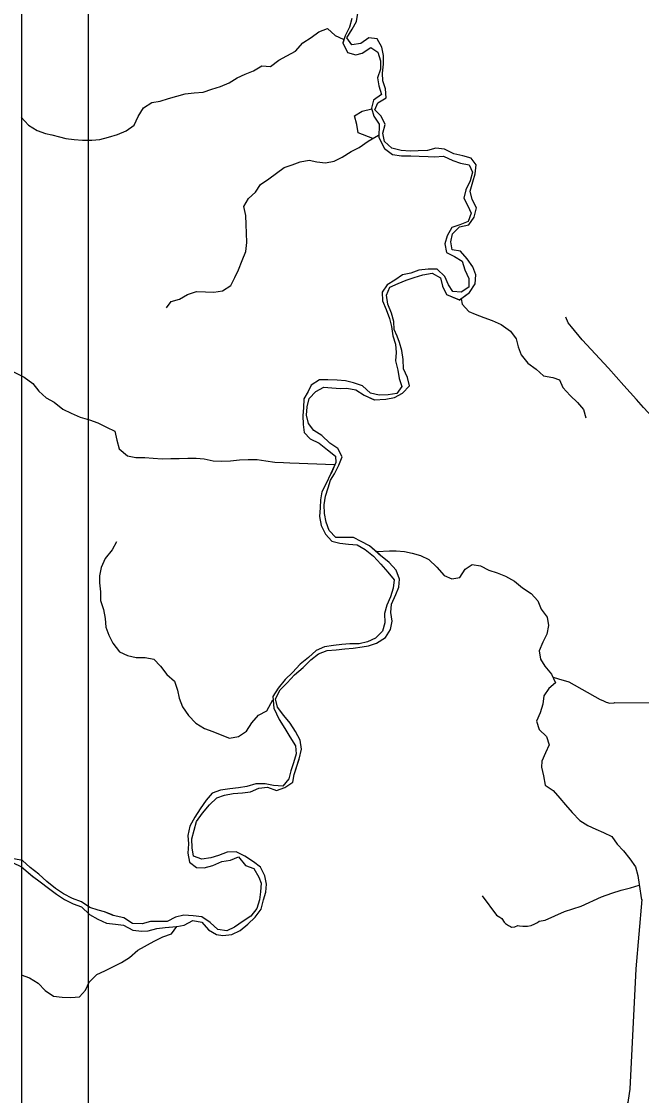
# Model space of a CAD drawing. Extents: x 0 to 34, y 0 to 22.
# Drawn here: x 14.113 to 15.045, y 5.366 to 6.981 of the extents above; entities that cross this region are included whole.
import ezdxf

# ---------------------------------------------------------------- set-up
doc = ezdxf.new("R2010")
doc.units = 0
for name, color, linetype in [('GM_X_City_Street', 7, 'Continuous'), ('GM_X_Minor_River', 7, 'Continuous'), ('SH_Data', 7, 'Continuous')]:
    doc.layers.add(name, color=color, linetype=linetype)

msp = doc.modelspace()

# ---------------------------------------------------------------- linework, layer by layer
at = {"layer": 'GM_X_City_Street'}
msp.add_lwpolyline([(15.1347, 6.3095), (15.1282, 6.3151), (15.1203, 6.3222), (15.1158, 6.3263), (15.0889, 6.3564), (15.0694, 6.3783), (15.0483, 6.4011), (15.0376, 6.413), (15.0187, 6.4339), (14.9956, 6.4602), (14.9564, 6.5029), (14.9399, 6.5221), (14.9353, 6.5282), (14.9315, 6.5369)], dxfattribs=at)
at = {"layer": 'GM_X_Minor_River'}
for points in [[(14.7717, 6.5628), (14.7866, 6.5741), (14.7952, 6.5871), (14.7963, 6.6004), (14.792, 6.6125), (14.7835, 6.6246), (14.7735, 6.6359), (14.7609, 6.6381), (14.7589, 6.6503), (14.7615, 6.6621), (14.772, 6.6728), (14.7857, 6.6756), (14.7936, 6.6874), (14.7973, 6.7011), (14.7907, 6.7136), (14.7879, 6.7265), (14.7916, 6.7402), (14.7953, 6.7524), (14.7971, 6.7661), (14.7894, 6.776), (14.7768, 6.7793), (14.7631, 6.7826), (14.7494, 6.7893), (14.7364, 6.7908), (14.7235, 6.7876), (14.7098, 6.7871), (14.6977, 6.7867), (14.684, 6.7877), (14.6703, 6.791), (14.6592, 6.8008), (14.6564, 6.8137), (14.6601, 6.8267), (14.6539, 6.8392), (14.6443, 6.8486), (14.6491, 6.8593), (14.6616, 6.8666), (14.6607, 6.8803), (14.6568, 6.8924), (14.656, 6.9038), (14.6574, 6.9175), (14.6576, 6.9304), (14.6549, 6.943), (14.6483, 6.9554), (14.6357, 6.9569), (14.6236, 6.9484), (14.61, 6.9464), (14.6027, 6.957), (14.6105, 6.97), (14.6169, 6.9814), (14.6191, 6.994)], [(14.7713, 6.5625), (14.7866, 6.5741), (14.7952, 6.5871), (14.7963, 6.6004), (14.792, 6.6125), (14.7835, 6.6246), (14.7735, 6.6359), (14.7609, 6.6381), (14.7589, 6.6503), (14.7615, 6.6621), (14.772, 6.6728), (14.7857, 6.6756), (14.7936, 6.6874), (14.7973, 6.7011), (14.7907, 6.7136), (14.7879, 6.7265), (14.7916, 6.7402), (14.7953, 6.7524), (14.7971, 6.7661), (14.7894, 6.776), (14.7768, 6.7793), (14.7631, 6.7826), (14.7494, 6.7893), (14.7364, 6.7908), (14.7235, 6.7876), (14.7098, 6.7871), (14.6977, 6.7867), (14.684, 6.7877), (14.6703, 6.791), (14.6592, 6.8008), (14.6564, 6.8137), (14.6601, 6.8267), (14.6539, 6.8392), (14.6443, 6.8486), (14.6491, 6.8593), (14.6616, 6.8666), (14.6607, 6.8803), (14.6568, 6.8924), (14.656, 6.9038), (14.6574, 6.9175), (14.6576, 6.9304), (14.6549, 6.943), (14.6483, 6.9554), (14.6357, 6.9569), (14.6236, 6.9484), (14.61, 6.9464), (14.6027, 6.957), (14.6105, 6.97), (14.6169, 6.9814), (14.6191, 6.994)], [(14.61, 6.9859), (14.6063, 6.973), (14.6, 6.96), (14.5963, 6.9491)], [(14.61, 6.9859), (14.6063, 6.973), (14.6, 6.96), (14.5963, 6.9492)], [(14.1131, 6.8378), (14.1242, 6.8257), (14.1368, 6.8174), (14.1494, 6.813), (14.1589, 6.8108), (14.1708, 6.8078), (14.1803, 6.8056), (14.1928, 6.8042), (14.2054, 6.8031), (14.2191, 6.8028), (14.2313, 6.8041), (14.2442, 6.8076), (14.2578, 6.8115), (14.2707, 6.8169), (14.2828, 6.8254), (14.2888, 6.8384), (14.2971, 6.8514), (14.3096, 6.8595), (14.3217, 6.8619), (14.3346, 6.8658), (14.3597, 6.8728), (14.3729, 6.8744), (14.3866, 6.8753), (14.3995, 6.8796), (14.4124, 6.8835), (14.4257, 6.8893), (14.4374, 6.8966), (14.4496, 6.9024), (14.4621, 6.9071), (14.4749, 6.9148), (14.4879, 6.9138), (14.5004, 6.9234), (14.5125, 6.9299), (14.5254, 6.9369), (14.5363, 6.9492), (14.5488, 6.9576), (14.5605, 6.9657), (14.5734, 6.9708), (14.5849, 6.9602), (14.5971, 6.955)], [(14.5963, 6.9492), (14.6036, 6.935), (14.6162, 6.9312), (14.6257, 6.934), (14.6385, 6.9424), (14.6489, 6.9353), (14.6531, 6.9224), (14.6529, 6.9099), (14.6484, 6.8969), (14.6504, 6.8848), (14.6544, 6.8715), (14.6423, 6.8634), (14.6397, 6.8512), (14.6429, 6.8391), (14.6509, 6.827), (14.6506, 6.8072)], [(14.5963, 6.9491), (14.6036, 6.935), (14.6162, 6.9312), (14.6257, 6.934), (14.6385, 6.9424), (14.6489, 6.9353), (14.6531, 6.9224), (14.6529, 6.9099), (14.6484, 6.8969), (14.6504, 6.8848), (14.6544, 6.8715), (14.6423, 6.8634), (14.6397, 6.8512), (14.6429, 6.8391), (14.6509, 6.827), (14.6506, 6.8072)], [(14.6413, 6.8057), (14.6195, 6.8139), (14.6175, 6.8268), (14.614, 6.8394), (14.6254, 6.8467), (14.6399, 6.8501)], [(14.3314, 6.551), (14.3382, 6.5605), (14.3511, 6.5637), (14.3632, 6.571), (14.3765, 6.5757), (14.3902, 6.575), (14.4028, 6.5743), (14.4157, 6.5767), (14.4282, 6.5844), (14.4342, 6.5963), (14.4394, 6.6081), (14.445, 6.6219), (14.4509, 6.6356), (14.4524, 6.6493), (14.4519, 6.663), (14.4514, 6.676), (14.4505, 6.6897), (14.4477, 6.7033), (14.4545, 6.7152), (14.4651, 6.7248), (14.4726, 6.7363), (14.4851, 6.7451), (14.4968, 6.7532), (14.5081, 6.762), (14.5203, 6.7659), (14.5324, 6.7702), (14.5457, 6.773), (14.5575, 6.7704), (14.5704, 6.769), (14.5834, 6.7714), (14.5955, 6.7776), (14.6091, 6.786), (14.6212, 6.7918), (14.6345, 6.8015), (14.6503, 6.8105)], [(14.6506, 6.8072), (14.6592, 6.7905), (14.6711, 6.7815), (14.6848, 6.7797), (14.6985, 6.7794), (14.7114, 6.7792), (14.7247, 6.7785), (14.7342, 6.7782), (14.7479, 6.7791), (14.7617, 6.7723), (14.7735, 6.7686), (14.7864, 6.7657), (14.7911, 6.7547), (14.7878, 6.7421), (14.7814, 6.7284), (14.7785, 6.7158), (14.7843, 6.7045), (14.7894, 6.6931), (14.7849, 6.6805), (14.7724, 6.6755), (14.7603, 6.6716), (14.7535, 6.659), (14.7498, 6.6472), (14.7522, 6.6339), (14.7641, 6.6283), (14.7759, 6.6211), (14.7798, 6.6079), (14.7857, 6.595), (14.7858, 6.5821), (14.7741, 6.5744), (14.7619, 6.5754), (14.7553, 6.5856), (14.7499, 6.5978), (14.738, 6.6091), (14.7247, 6.609), (14.7107, 6.6077), (14.6985, 6.6031), (14.686, 6.6003), (14.6747, 6.5926), (14.6629, 6.5857), (14.6558, 6.5746), (14.6563, 6.5613), (14.6614, 6.5484), (14.6668, 6.5348), (14.6696, 6.5226), (14.6716, 6.509), (14.6755, 6.4961), (14.6768, 6.4835), (14.6754, 6.471), (14.6793, 6.4573), (14.6809, 6.4448), (14.6852, 6.4327), (14.6777, 6.422), (14.6648, 6.4203), (14.6511, 6.4195), (14.6382, 6.4224), (14.6259, 6.4337), (14.6125, 6.4382), (14.6004, 6.4411), (14.5878, 6.4422), (14.5741, 6.4424), (14.5616, 6.4427), (14.5487, 6.4346), (14.5442, 6.4251), (14.5379, 6.414), (14.5372, 6.4007), (14.5362, 6.3889), (14.5367, 6.3756), (14.5383, 6.3635), (14.5475, 6.3537), (14.5609, 6.3473), (14.5735, 6.3375), (14.5854, 6.3277), (14.5858, 6.3182), (14.5786, 6.3017)], [(14.6506, 6.8072), (14.6592, 6.7905), (14.6711, 6.7815), (14.6848, 6.7797), (14.6985, 6.7794), (14.7114, 6.7792), (14.7247, 6.7785), (14.7342, 6.7782), (14.7479, 6.7791), (14.7617, 6.7723), (14.7735, 6.7686), (14.7864, 6.7657), (14.7911, 6.7547), (14.7878, 6.7421), (14.7814, 6.7284), (14.7785, 6.7158), (14.7843, 6.7045), (14.7894, 6.6931), (14.7849, 6.6805), (14.7724, 6.6755), (14.7603, 6.6716), (14.7535, 6.659), (14.7498, 6.6472), (14.7522, 6.6339), (14.7641, 6.6283), (14.7759, 6.6211), (14.7798, 6.6079), (14.7857, 6.595), (14.7858, 6.5821), (14.7741, 6.5744), (14.7619, 6.5754), (14.7553, 6.5856), (14.7499, 6.5978), (14.738, 6.6091), (14.7247, 6.609), (14.7107, 6.6077), (14.6985, 6.6031), (14.686, 6.6003), (14.6747, 6.5926), (14.6629, 6.5857), (14.6558, 6.5746), (14.6563, 6.5613), (14.6614, 6.5484), (14.6668, 6.5348), (14.6696, 6.5226), (14.6716, 6.509), (14.6755, 6.4961), (14.6768, 6.4835), (14.6754, 6.471), (14.6793, 6.4573), (14.6809, 6.4448), (14.6852, 6.4327), (14.6777, 6.422), (14.6648, 6.4203), (14.6511, 6.4195), (14.6382, 6.4224), (14.6259, 6.4337), (14.6125, 6.4382), (14.6004, 6.4411), (14.5878, 6.4422), (14.5741, 6.4424), (14.5616, 6.4427), (14.5487, 6.4346), (14.5442, 6.4251), (14.5379, 6.414), (14.5372, 6.4007), (14.5362, 6.3889), (14.5367, 6.3756), (14.5383, 6.3635), (14.5475, 6.3537), (14.5609, 6.3473), (14.5735, 6.3375), (14.5854, 6.3277), (14.5858, 6.3182), (14.5787, 6.3017)], [(14.6433, 6.4128), (14.661, 6.4135), (14.6739, 6.4162), (14.6861, 6.4224), (14.6966, 6.4335), (14.6938, 6.4464), (14.6876, 6.4593), (14.6871, 6.473), (14.6851, 6.4866), (14.6816, 6.4988), (14.6781, 6.5083), (14.6738, 6.5181), (14.6733, 6.5303), (14.6694, 6.5428), (14.6643, 6.5564), (14.6619, 6.5701), (14.6672, 6.5819), (14.6797, 6.5873), (14.6918, 6.5927), (14.7039, 6.5966), (14.7168, 6.6005), (14.7305, 6.6029), (14.7434, 6.5962), (14.7462, 6.5837), (14.7524, 6.5712), (14.7714, 6.5629)], [(14.6436, 6.4128), (14.661, 6.4135), (14.6739, 6.4162), (14.6861, 6.4224), (14.6966, 6.4335), (14.6938, 6.4464), (14.6876, 6.4593), (14.6871, 6.473), (14.6851, 6.4866), (14.6816, 6.4988), (14.6781, 6.5083), (14.6738, 6.5181), (14.6733, 6.5303), (14.6694, 6.5428), (14.6643, 6.5564), (14.6619, 6.5701), (14.6672, 6.5819), (14.6797, 6.5873), (14.6918, 6.5927), (14.7039, 6.5966), (14.7168, 6.6005), (14.7305, 6.6029), (14.7434, 6.5962), (14.7462, 6.5837), (14.7524, 6.5712), (14.7717, 6.5628)], [(14.7744, 6.5644), (14.7757, 6.5566), (14.786, 6.5453), (14.7956, 6.5412), (14.8085, 6.5363), (14.8207, 6.5319), (14.8345, 6.5259), (14.8483, 6.5157), (14.8571, 6.5043), (14.8599, 6.4922), (14.8645, 6.4804), (14.8745, 6.4679), (14.8871, 6.4589), (14.8979, 6.4487), (14.9123, 6.4461), (14.9219, 6.4428), (14.9269, 6.431), (14.938, 6.4193), (14.9492, 6.4087), (14.9584, 6.3978), (14.9615, 6.3856)], [(14.0906, 6.46), (14.1174, 6.4469), (14.1304, 6.4371), (14.1396, 6.4254), (14.1507, 6.4156), (14.1626, 6.4092), (14.1756, 6.3986), (14.1882, 6.3923), (14.2019, 6.3863), (14.2156, 6.3826), (14.2282, 6.3781), (14.2412, 6.3717), (14.2538, 6.3657), (14.257, 6.3517), (14.2601, 6.3388), (14.2728, 6.3286), (14.2853, 6.326), (14.299, 6.3257), (14.3112, 6.3247), (14.3249, 6.324), (14.3378, 6.3245), (14.3504, 6.3242), (14.3637, 6.3251), (14.3759, 6.3248), (14.388, 6.3238), (14.4014, 6.3208), (14.4147, 6.3205), (14.4276, 6.321), (14.4413, 6.3226), (14.4542, 6.3231), (14.4679, 6.3228), (14.4805, 6.321), (14.4942, 6.3189), (14.5071, 6.3182), (14.517, 6.3179), (14.5307, 6.3172), (14.5437, 6.3166), (14.5837, 6.3152)], [(14.6532, 6.1784), (14.6367, 6.1928), (14.6241, 6.1995), (14.6123, 6.2055), (14.5986, 6.2054), (14.5861, 6.2057), (14.5757, 6.2163), (14.5714, 6.2288), (14.5687, 6.2417), (14.5682, 6.2546), (14.5703, 6.2676), (14.5744, 6.2805), (14.5777, 6.2919), (14.5837, 6.3015), (14.5904, 6.3145), (14.5953, 6.3267), (14.5891, 6.3392), (14.5768, 6.3474), (14.565, 6.3591), (14.5531, 6.3666), (14.5447, 6.3772), (14.5419, 6.3897), (14.5429, 6.4019), (14.5458, 6.4145), (14.556, 6.4252), (14.5677, 6.4314), (14.5799, 6.4307), (14.5928, 6.4297), (14.6023, 6.4301), (14.6161, 6.4276), (14.6283, 6.4197), (14.6436, 6.4128)], [(14.651, 6.1803), (14.6367, 6.1928), (14.6241, 6.1995), (14.6123, 6.2055), (14.5986, 6.2054), (14.5861, 6.2057), (14.5757, 6.2163), (14.5714, 6.2288), (14.5687, 6.2417), (14.5682, 6.2546), (14.5703, 6.2676), (14.5744, 6.2805), (14.5777, 6.2919), (14.5837, 6.3015), (14.5904, 6.3145), (14.5953, 6.3267), (14.5891, 6.3392), (14.5768, 6.3474), (14.565, 6.3591), (14.5531, 6.3666), (14.5447, 6.3772), (14.5419, 6.3897), (14.5429, 6.4019), (14.5458, 6.4145), (14.556, 6.4252), (14.5677, 6.4314), (14.5799, 6.4307), (14.5928, 6.4297), (14.6023, 6.4301), (14.6161, 6.4276), (14.6283, 6.4197), (14.6439, 6.4126)], [(14.5786, 6.3017), (14.5709, 6.2858), (14.5649, 6.2744), (14.5631, 6.2622), (14.5625, 6.25), (14.5615, 6.2371), (14.5639, 6.2234), (14.5704, 6.2105), (14.5797, 6.2), (14.5919, 6.197), (14.6052, 6.1956), (14.6181, 6.1946), (14.63, 6.1874), (14.6426, 6.1776), (14.6537, 6.1656), (14.6641, 6.1535), (14.6737, 6.1421), (14.6719, 6.1292), (14.6682, 6.1162), (14.6626, 6.104), (14.6593, 6.0911), (14.6598, 6.0774), (14.6561, 6.0645), (14.6456, 6.0541), (14.6334, 6.0487), (14.6209, 6.0456), (14.6072, 6.0458), (14.5947, 6.0446), (14.5826, 6.0434), (14.5689, 6.0414), (14.5564, 6.0356), (14.5447, 6.0252), (14.5322, 6.0152), (14.5206, 6.0026), (14.51, 5.9919), (14.4995, 5.9792), (14.4912, 5.9666), (14.4925, 5.949)], [(14.5786, 6.3017), (14.5709, 6.2858), (14.5649, 6.2744), (14.5631, 6.2622), (14.5625, 6.25), (14.5615, 6.2371), (14.5639, 6.2234), (14.5704, 6.2105), (14.5797, 6.2), (14.5919, 6.197), (14.6052, 6.1956), (14.6181, 6.1946), (14.63, 6.1874), (14.6426, 6.1776), (14.6537, 6.1656), (14.6641, 6.1535), (14.6737, 6.1421), (14.6719, 6.1292), (14.6682, 6.1162), (14.6626, 6.104), (14.6593, 6.0911), (14.6598, 6.0774), (14.6561, 6.0645), (14.6456, 6.0541), (14.6334, 6.0487), (14.6209, 6.0456), (14.6072, 6.0458), (14.5947, 6.0446), (14.5826, 6.0434), (14.5689, 6.0414), (14.5564, 6.0356), (14.5447, 6.0252), (14.5322, 6.0152), (14.5206, 6.0026), (14.51, 5.9919), (14.4995, 5.9792), (14.4912, 5.9666), (14.4925, 5.9484)], [(14.2563, 6.199), (14.2499, 6.1868), (14.2394, 6.1738), (14.2334, 6.1604), (14.2305, 6.1478), (14.2305, 6.1376), (14.2322, 6.1239), (14.2323, 6.1109), (14.2366, 6.0973), (14.239, 6.0836), (14.2402, 6.0706), (14.2445, 6.0589), (14.2507, 6.0467), (14.2607, 6.0339), (14.2729, 6.0279), (14.2858, 6.0253), (14.2995, 6.025), (14.3125, 6.0225), (14.3225, 6.0123), (14.3317, 5.9998), (14.3436, 5.9896), (14.3482, 5.9759), (14.3506, 5.9638), (14.3553, 5.9508), (14.3645, 5.938), (14.3756, 5.9263), (14.3886, 5.9184), (14.4012, 5.9139), (14.4146, 5.9083), (14.426, 5.9038), (14.4397, 5.9062), (14.4518, 5.9143), (14.4597, 5.9269), (14.4695, 5.9384), (14.482, 5.945), (14.4914, 5.9614)], [(14.6481, 6.1845), (14.6668, 6.1855), (14.6767, 6.1857), (14.6889, 6.1844), (14.7006, 6.1822), (14.7131, 6.1786), (14.7256, 6.1726), (14.7376, 6.161), (14.7488, 6.1486), (14.7605, 6.1435), (14.7723, 6.1455), (14.7805, 6.1579), (14.7906, 6.1649), (14.8035, 6.1628), (14.8159, 6.1565), (14.8284, 6.1524), (14.8409, 6.1476), (14.8545, 6.1401), (14.8665, 6.1297), (14.8793, 6.1214), (14.8897, 6.1102), (14.8944, 6.0976), (14.9038, 6.086), (14.9054, 6.073), (14.9029, 6.0602), (14.897, 6.0481), (14.8914, 6.0353), (14.8935, 6.0227), (14.9002, 6.0123), (14.9102, 6), (14.9161, 5.9869), (14.906, 5.9787), (14.8986, 5.9675), (14.8969, 5.955), (14.8928, 5.9417), (14.8876, 5.9293), (14.8916, 5.9171), (14.9025, 5.9062), (14.9064, 5.894), (14.9013, 5.8819), (14.8957, 5.8695), (14.8952, 5.86), (14.898, 5.847), (14.9004, 5.8333), (14.9124, 5.825), (14.9225, 5.8134), (14.9311, 5.8038), (14.9412, 5.7922), (14.9527, 5.7798), (14.9648, 5.7723), (14.9769, 5.7668), (14.9882, 5.762), (15.001, 5.7561), (15.0088, 5.7445), (15.0182, 5.7344), (15.0279, 5.7225), (15.0364, 5.7105), (15.0396, 5.6972), (15.0416, 5.6838), (15.0453, 5.6606)], [(14.5306, 5.8725), (14.5341, 5.8875), (14.5321, 5.9008), (14.5255, 5.9137), (14.5174, 5.9262), (14.5078, 5.9379), (14.4982, 5.9503), (14.4951, 5.9632), (14.5022, 5.9766), (14.5127, 5.9869), (14.524, 5.9992), (14.5369, 6.0099), (14.5485, 6.0214), (14.5599, 6.0306), (14.5727, 6.0357), (14.5864, 6.0369), (14.5993, 6.0382), (14.6122, 6.039), (14.6255, 6.041), (14.635, 6.0426), (14.6472, 6.0465), (14.6604, 6.055), (14.6683, 6.0672), (14.6704, 6.0798), (14.6684, 6.0927), (14.6694, 6.1052), (14.6762, 6.1201), (14.6806, 6.1308), (14.6817, 6.143), (14.6766, 6.1562), (14.6662, 6.1679), (14.651, 6.1802)], [(14.5306, 5.8723), (14.5341, 5.8875), (14.5321, 5.9008), (14.5255, 5.9137), (14.5174, 5.9262), (14.5078, 5.9379), (14.4982, 5.9503), (14.4951, 5.9632), (14.5022, 5.9766), (14.5127, 5.9869), (14.524, 5.9992), (14.5369, 6.0099), (14.5485, 6.0214), (14.5599, 6.0306), (14.5727, 6.0357), (14.5864, 6.0369), (14.5993, 6.0382), (14.6122, 6.039), (14.6255, 6.041), (14.635, 6.0426), (14.6472, 6.0465), (14.6604, 6.055), (14.6683, 6.0672), (14.6704, 6.0798), (14.6684, 6.0927), (14.6694, 6.1052), (14.6762, 6.1201), (14.6806, 6.1308), (14.6817, 6.143), (14.6766, 6.1562), (14.6662, 6.1679), (14.6532, 6.1784)], [(14.9124, 5.9957), (14.9208, 5.9933), (14.9359, 5.9884), (14.9834, 5.9621), (14.9872, 5.9605), (14.9921, 5.9581), (14.9978, 5.9565), (15.0043, 5.9571), (15.0046, 5.9575), (15.0716, 5.957)], [(14.4925, 5.949), (14.5007, 5.9317), (14.5091, 5.9185), (14.5169, 5.9056), (14.5253, 5.8924), (14.5262, 5.8802), (14.5225, 5.8665), (14.5181, 5.8547), (14.5151, 5.8429), (14.5061, 5.8318), (14.4924, 5.8328), (14.4795, 5.835), (14.4658, 5.8353), (14.4521, 5.8314), (14.4396, 5.829), (14.4267, 5.8274), (14.4126, 5.8258), (14.4001, 5.8211), (14.3911, 5.8108), (14.3821, 5.7978), (14.3742, 5.7848), (14.3664, 5.7714), (14.3634, 5.7577), (14.3643, 5.7448), (14.3637, 5.7311), (14.3661, 5.7174), (14.3764, 5.7095), (14.3882, 5.7089), (14.4011, 5.7124), (14.4147, 5.7186), (14.4276, 5.7202), (14.4394, 5.7252), (14.4501, 5.7124), (14.4627, 5.7079), (14.47, 5.695), (14.4736, 5.6856), (14.4729, 5.6726), (14.4711, 5.6605), (14.4674, 5.6479), (14.4584, 5.6364), (14.4467, 5.6287), (14.4338, 5.6195), (14.4221, 5.6141), (14.4084, 5.6163), (14.3969, 5.6268), (14.3843, 5.6351), (14.3713, 5.6369), (14.3576, 5.6379), (14.3447, 5.6348), (14.3323, 5.6282), (14.3197, 5.6281), (14.3072, 5.6284), (14.2947, 5.6245), (14.2802, 5.6252), (14.2672, 5.6338), (14.2512, 5.6374)], [(14.4926, 5.9487), (14.5007, 5.9317), (14.5091, 5.9185), (14.5169, 5.9056), (14.5253, 5.8924), (14.5262, 5.8802), (14.5225, 5.8665), (14.5181, 5.8547), (14.5151, 5.8429), (14.5061, 5.8318), (14.4924, 5.8328), (14.4795, 5.835), (14.4658, 5.8353), (14.4521, 5.8314), (14.4396, 5.829), (14.4267, 5.8274), (14.4126, 5.8258), (14.4001, 5.8211), (14.3911, 5.8108), (14.3821, 5.7978), (14.3742, 5.7848), (14.3664, 5.7714), (14.3634, 5.7577), (14.3643, 5.7448), (14.3637, 5.7311), (14.3661, 5.7174), (14.3764, 5.7095), (14.3882, 5.7089), (14.4011, 5.7124), (14.4147, 5.7186), (14.4276, 5.7202), (14.4394, 5.7252), (14.4501, 5.7124), (14.4627, 5.7079), (14.47, 5.695), (14.4736, 5.6856), (14.4729, 5.6726), (14.4711, 5.6605), (14.4674, 5.6479), (14.4584, 5.6364), (14.4467, 5.6287), (14.4338, 5.6195), (14.4221, 5.6141), (14.4084, 5.6163), (14.3969, 5.6268), (14.3843, 5.6351), (14.3713, 5.6369), (14.3576, 5.6379), (14.3447, 5.6348), (14.3323, 5.6282), (14.3197, 5.6281), (14.3072, 5.6284), (14.2947, 5.6245), (14.2802, 5.6252), (14.2672, 5.6338), (14.2512, 5.6374)], [(14.3468, 5.6207), (14.3582, 5.6227), (14.371, 5.6297), (14.3844, 5.6271), (14.3943, 5.6154), (14.4066, 5.6086), (14.4161, 5.6072), (14.4298, 5.6084), (14.4419, 5.6146), (14.4536, 5.6242), (14.4649, 5.6346), (14.4739, 5.6468), (14.4772, 5.6605), (14.4805, 5.6723), (14.4815, 5.6845), (14.4792, 5.697), (14.4726, 5.7099), (14.4622, 5.7178), (14.4492, 5.7264), (14.4363, 5.7328), (14.4226, 5.7323), (14.4097, 5.7273), (14.3979, 5.7241), (14.3843, 5.7221), (14.3721, 5.7266), (14.3701, 5.7391), (14.3696, 5.7524), (14.3729, 5.7654), (14.3766, 5.7783), (14.3856, 5.791), (14.3961, 5.8036), (14.407, 5.8143), (14.4188, 5.8182), (14.4317, 5.8206), (14.4454, 5.8214), (14.4575, 5.8231), (14.47, 5.8285), (14.4833, 5.8301), (14.497, 5.8253), (14.5095, 5.8299), (14.5213, 5.8376), (14.5234, 5.8494), (14.5306, 5.8723)], [(14.3469, 5.6207), (14.3582, 5.6227), (14.371, 5.6297), (14.3844, 5.6271), (14.3943, 5.6154), (14.4066, 5.6086), (14.4161, 5.6072), (14.4298, 5.6084), (14.4419, 5.6146), (14.4536, 5.6242), (14.4649, 5.6346), (14.4739, 5.6468), (14.4772, 5.6605), (14.4805, 5.6723), (14.4815, 5.6845), (14.4792, 5.697), (14.4726, 5.7099), (14.4622, 5.7178), (14.4492, 5.7264), (14.4363, 5.7328), (14.4226, 5.7323), (14.4097, 5.7273), (14.3979, 5.7241), (14.3843, 5.7221), (14.3721, 5.7266), (14.3701, 5.7391), (14.3696, 5.7524), (14.3729, 5.7654), (14.3766, 5.7783), (14.3856, 5.791), (14.3961, 5.8036), (14.407, 5.8143), (14.4188, 5.8182), (14.4317, 5.8206), (14.4454, 5.8214), (14.4575, 5.8231), (14.47, 5.8285), (14.4833, 5.8301), (14.497, 5.8253), (14.5095, 5.8299), (14.5213, 5.8376), (14.5234, 5.8494), (14.5308, 5.8729)], [(14.2513, 5.6375), (14.2382, 5.6427), (14.2287, 5.6453), (14.2161, 5.6494), (14.2035, 5.6577), (14.1902, 5.6625), (14.1768, 5.6696), (14.1646, 5.6779), (14.1515, 5.6884), (14.1393, 5.6994), (14.1266, 5.7095), (14.1152, 5.7197), (14.1022, 5.7226), (14.0888, 5.7279), (14.0751, 5.7361), (14.0614, 5.7379), (14.0489, 5.7348), (14.0371, 5.7313), (14.0242, 5.7251), (14.0061, 5.7274)], [(14.2512, 5.6374), (14.2382, 5.6427), (14.2287, 5.6453), (14.2161, 5.6494), (14.2035, 5.6577), (14.1902, 5.6625), (14.1768, 5.6696), (14.1646, 5.6779), (14.1515, 5.6884), (14.1393, 5.6994), (14.1266, 5.7095), (14.1152, 5.7197), (14.1022, 5.7226), (14.0888, 5.7279), (14.0751, 5.7361), (14.0614, 5.7379), (14.0489, 5.7348), (14.0371, 5.7313), (14.0242, 5.7251), (14.0075, 5.7273)], [(14.1, 5.7169), (14.1137, 5.7102), (14.1299, 5.6962)], [(14.1, 5.7169), (14.1137, 5.7102), (14.1311, 5.6951)], [(14.1298, 5.6962), (14.1417, 5.6876), (14.1539, 5.6782), (14.1662, 5.6691), (14.178, 5.6613), (14.191, 5.6549), (14.2036, 5.6504), (14.2155, 5.6387), (14.2284, 5.6316), (14.2414, 5.6256), (14.2547, 5.6242), (14.2669, 5.6228), (14.2807, 5.6149), (14.2944, 5.6135), (14.3039, 5.6143), (14.3171, 5.6175), (14.3293, 5.6191), (14.3466, 5.6207)], [(14.1299, 5.6962), (14.1417, 5.6876), (14.1539, 5.6782), (14.1662, 5.6691), (14.178, 5.6613), (14.191, 5.6549), (14.2036, 5.6504), (14.2155, 5.6387), (14.2284, 5.6316), (14.2414, 5.6256), (14.2547, 5.6242), (14.2669, 5.6228), (14.2807, 5.6149), (14.2944, 5.6135), (14.3039, 5.6143), (14.3171, 5.6175), (14.3293, 5.6191), (14.3468, 5.6207)], [(14.806, 5.667), (14.8276, 5.6377), (14.8325, 5.6346), (14.8355, 5.6326), (14.8388, 5.6272), (14.8411, 5.6253), (14.8456, 5.6222), (14.8486, 5.6206), (14.8501, 5.6198), (14.8551, 5.6201), (14.8593, 5.6219), (14.862, 5.6215), (14.8669, 5.621), (14.8738, 5.6209), (14.8795, 5.6223), (14.8849, 5.6245), (14.8891, 5.6267), (14.8914, 5.6285), (14.9006, 5.6302), (14.9297, 5.643), (14.9546, 5.6513), (14.9853, 5.6655), (15.0007, 5.6709), (15.0148, 5.6752), (15.0286, 5.6787), (15.0416, 5.6827)], [(14.9451, 5.3093), (15.0069, 5.3397), (15.0185, 5.3467), (15.0251, 5.3561), (15.0259, 5.3595), (15.0285, 5.3761), (15.0371, 5.5569), (15.0466, 5.6613)], [(14.1129, 5.5482), (14.1254, 5.5434), (14.1384, 5.5355), (14.1492, 5.5242), (14.1618, 5.5159), (14.1747, 5.5145), (14.1877, 5.5138), (14.2006, 5.5151), (14.2096, 5.525), (14.2152, 5.5369), (14.2265, 5.5487), (14.2386, 5.5538), (14.2519, 5.5607), (14.2636, 5.5665), (14.2757, 5.5738), (14.2882, 5.5849), (14.3131, 5.5988), (14.326, 5.605), (14.3389, 5.6096), (14.3469, 5.6207)]]:
    msp.add_lwpolyline(points, dxfattribs=at)
at = {"layer": 'SH_Data'}
for p, q in [((14.2135, 10.5647), (14.2135, 3.5647)), ((14.1135, 10.4647), (14.1135, 3.6647))]:
    msp.add_line(p, q, dxfattribs=at)

doc.saveas('drawing.dxf')
